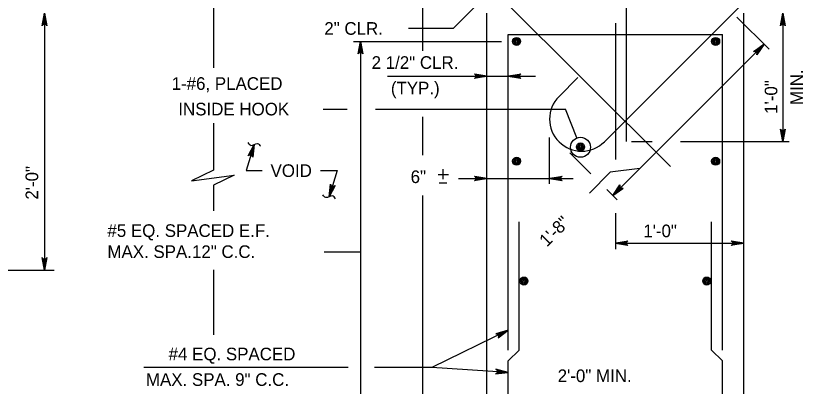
# Model space of a CAD drawing. Extents: x 638653 to 642302, y 298557 to 300414.
# Drawn here: x 640377.6 to 640565.4, y 299525.5 to 299613.5 of the extents above; entities that cross this region are included whole.
import ezdxf

# ---------------------------------------------------------------- set-up
doc = ezdxf.new("R2010")
doc.units = 0
doc.layers.add('1', color=7, linetype='Continuous')

msp = doc.modelspace()

# ---------------------------------------------------------------- linework, layer by layer
at = {"layer": '1'}
for p, q in [((640532.99, 299577.71), (640460.37, 299650.34)), ((640522.43, 299651.63), (640522.43, 299583.63)), ((640517.3, 299583.57), (640580.22, 299646.5)), ((640474.17, 299605.14), (640474.17, 299630.62)), ((640424.48, 299624.56), (640424.48, 299601.17)), ((640494.38, 299623.5), (640481.48, 299610.6)), ((640384.38, 299614.11), (640384.38, 299553.07)), ((640489.41, 299486.45), (640489.41, 299614.11)), ((640548.74, 299613.2), (640556.38, 299605.56)), ((640550.37, 299486.45), (640550.37, 299614.11)), ((640559.66, 299614.11), (640559.66, 299583.63)), ((640470.81, 299610.6), (640481.48, 299610.6)), ((640519.89, 299611.72), (640519.89, 299579.35)), ((640494.49, 299609.03), (640545.29, 299609.03)), ((640494.49, 299534.08), (640494.49, 299609.03)), ((640545.29, 299534.08), (640545.29, 299609.03)), ((640457.72, 299607.42), (640492.86, 299607.42)), ((640459.38, 299607.42), (640459.38, 299506.68)), ((640555.2, 299606.74), (640519.28, 299570.82)), ((640465.82, 299599.14), (640500.91, 299599.14)), ((640506.52, 299594.35), (640511.01, 299598.84)), ((640450.51, 299591.31), (640456.22, 299591.31)), ((640462.96, 299591.31), (640508.06, 299591.31)), ((640510.77, 299584.48), (640508.06, 299591.31)), ((640424.48, 299588.02), (640424.48, 299576.8)), ((640474.17, 299580.39), (640474.17, 299589.49)), ((640504.29, 299573.58), (640504.29, 299584.57)), ((640434.17, 299582.94), (640432.25, 299576.73)), ((640523.76, 299583.63), (640528.62, 299583.63)), ((640535.37, 299583.63), (640561.14, 299583.63)), ((640514.1, 299575.99), (640509.12, 299580.98)), ((640432.25, 299576.73), (640436.05, 299576.73)), ((640449.88, 299576.73), (640453.87, 299576.73)), ((640453.87, 299576.73), (640451.95, 299570.51)), ((640479.02, 299574.68), (640479.02, 299577.04)), ((640525.72, 299577.26), (640518.68, 299576.33)), ((640477.86, 299575.84), (640480.27, 299575.84)), ((640482.69, 299574.86), (640509.86, 299574.86)), ((640518.68, 299576.33), (640513.74, 299571.4)), ((640424.48, 299573.28), (640424.48, 299567.16)), ((640478.11, 299573.82), (640479.92, 299573.82)), ((640520.35, 299569.75), (640517.86, 299572.23)), ((640474.17, 299499.81), (640474.17, 299570.79)), ((640519.89, 299566.64), (640519.89, 299558.03)), ((640497.03, 299534.08), (640497.03, 299564.56)), ((640542.75, 299534.08), (640542.75, 299564.56)), ((640519.89, 299559.5), (640550.37, 299559.5)), ((640450.77, 299557.45), (640459.38, 299557.45)), ((640331.65, 299553.07), (640386.72, 299553.07)), ((640424.48, 299553.14), (640424.48, 299537.68)), ((640494.49, 299538.79), (640476.34, 299529.95)), ((640497.03, 299534.08), (640494.49, 299531.55)), ((640542.75, 299534.08), (640545.29, 299531.55)), ((640494.49, 299490.87), (640494.49, 299531.55)), ((640545.29, 299490.87), (640545.29, 299531.55)), ((640456.48, 299529.95), (640407.95, 299529.95)), ((640476.34, 299529.95), (640462.7, 299529.95)), ((640494.49, 299528.75), (640476.34, 299529.95))]:
    msp.add_line(p, q, dxfattribs=at)
for points in [[(640384.38, 299614.11), (640384.94, 299611.12), (640384.86, 299611.24), (640384.78, 299611.35), (640384.68, 299611.41), (640384.58, 299611.47), (640384.48, 299611.49), (640384.38, 299611.51), (640384.28, 299611.49), (640384.18, 299611.47), (640384.08, 299611.41), (640383.98, 299611.35), (640383.9, 299611.24), (640383.82, 299611.12), (640384.38, 299614.11), (640383.9, 299611.24), (640383.98, 299611.35), (640384.38, 299614.11), (640384.08, 299611.41), (640384.18, 299611.47), (640384.38, 299614.11), (640384.28, 299611.49), (640384.38, 299611.51), (640384.38, 299614.11), (640384.48, 299611.49), (640384.58, 299611.47), (640384.38, 299614.11), (640384.68, 299611.41), (640384.78, 299611.35), (640384.38, 299614.11), (640384.86, 299611.24)], [(640559.66, 299614.11), (640560.22, 299611.12), (640560.14, 299611.24), (640560.06, 299611.35), (640559.96, 299611.41), (640559.86, 299611.47), (640559.76, 299611.49), (640559.66, 299611.51), (640559.56, 299611.49), (640559.46, 299611.47), (640559.36, 299611.41), (640559.26, 299611.35), (640559.18, 299611.24), (640559.1, 299611.12), (640559.66, 299614.11), (640559.18, 299611.24), (640559.26, 299611.35), (640559.66, 299614.11), (640559.36, 299611.41), (640559.46, 299611.47), (640559.66, 299614.11), (640559.56, 299611.49), (640559.66, 299611.51), (640559.66, 299614.11), (640559.76, 299611.49), (640559.86, 299611.47), (640559.66, 299614.11), (640559.96, 299611.41), (640560.06, 299611.35), (640559.66, 299614.11), (640560.14, 299611.24)], [(640459.38, 299607.42), (640459.94, 299604.44), (640459.86, 299604.55), (640459.78, 299604.67), (640459.68, 299604.73), (640459.58, 299604.79), (640459.48, 299604.8), (640459.38, 299604.82), (640459.28, 299604.8), (640459.18, 299604.79), (640459.08, 299604.73), (640458.98, 299604.67), (640458.9, 299604.55), (640458.82, 299604.44), (640459.38, 299607.42), (640458.9, 299604.55), (640458.98, 299604.67), (640459.38, 299607.42), (640459.08, 299604.73), (640459.18, 299604.79), (640459.38, 299607.42), (640459.28, 299604.8), (640459.38, 299604.82), (640459.38, 299607.42), (640459.48, 299604.8), (640459.58, 299604.79), (640459.38, 299607.42), (640459.68, 299604.73), (640459.78, 299604.67), (640459.38, 299607.42), (640459.86, 299604.55)], [(640555.2, 299606.74), (640553.49, 299604.24), (640553.51, 299604.37), (640553.54, 299604.51), (640553.51, 299604.62), (640553.48, 299604.74), (640553.42, 299604.82), (640553.36, 299604.9), (640553.28, 299604.96), (640553.2, 299605.02), (640553.08, 299605.05), (640552.97, 299605.08), (640552.83, 299605.05), (640552.7, 299605.03), (640555.2, 299606.74), (640552.83, 299605.05), (640552.97, 299605.08), (640555.2, 299606.74), (640553.08, 299605.05), (640553.2, 299605.02), (640555.2, 299606.74), (640553.28, 299604.96), (640553.36, 299604.9), (640555.2, 299606.74), (640553.42, 299604.82), (640553.48, 299604.74), (640555.2, 299606.74), (640553.51, 299604.62), (640553.54, 299604.51), (640555.2, 299606.74), (640553.51, 299604.37)], [(640489.41, 299599.14), (640486.43, 299598.58), (640486.54, 299598.66), (640486.66, 299598.74), (640486.72, 299598.84), (640486.78, 299598.94), (640486.79, 299599.04), (640486.81, 299599.14), (640486.79, 299599.24), (640486.78, 299599.34), (640486.72, 299599.44), (640486.66, 299599.54), (640486.54, 299599.62), (640486.43, 299599.7), (640489.41, 299599.14), (640486.54, 299599.62), (640486.66, 299599.54), (640489.41, 299599.14), (640486.72, 299599.44), (640486.78, 299599.34), (640489.41, 299599.14), (640486.79, 299599.24), (640486.81, 299599.14), (640489.41, 299599.14), (640486.79, 299599.04), (640486.78, 299598.94), (640489.41, 299599.14), (640486.72, 299598.84), (640486.66, 299598.74), (640489.41, 299599.14), (640486.54, 299598.66)], [(640494.49, 299599.14), (640497.47, 299599.7), (640497.36, 299599.62), (640497.24, 299599.54), (640497.18, 299599.44), (640497.12, 299599.34), (640497.11, 299599.24), (640497.09, 299599.14), (640497.11, 299599.04), (640497.12, 299598.94), (640497.18, 299598.84), (640497.24, 299598.74), (640497.36, 299598.66), (640497.47, 299598.58), (640494.49, 299599.14), (640497.36, 299598.66), (640497.24, 299598.74), (640494.49, 299599.14), (640497.18, 299598.84), (640497.12, 299598.94), (640494.49, 299599.14), (640497.11, 299599.04), (640497.09, 299599.14), (640494.49, 299599.14), (640497.11, 299599.24), (640497.12, 299599.34), (640494.49, 299599.14), (640497.18, 299599.44), (640497.24, 299599.54), (640494.49, 299599.14), (640497.36, 299599.62)], [(640559.66, 299583.63), (640559.1, 299586.61), (640559.18, 299586.49), (640559.26, 299586.38), (640559.36, 299586.32), (640559.46, 299586.26), (640559.56, 299586.24), (640559.66, 299586.23), (640559.76, 299586.24), (640559.86, 299586.26), (640559.96, 299586.32), (640560.06, 299586.38), (640560.14, 299586.49), (640560.22, 299586.61), (640559.66, 299583.63), (640560.14, 299586.49), (640560.06, 299586.38), (640559.66, 299583.63), (640559.96, 299586.32), (640559.86, 299586.26), (640559.66, 299583.63), (640559.76, 299586.24), (640559.66, 299586.23), (640559.66, 299583.63), (640559.56, 299586.24), (640559.46, 299586.26), (640559.66, 299583.63), (640559.36, 299586.32), (640559.26, 299586.38), (640559.66, 299583.63), (640559.18, 299586.49)], [(640434.17, 299582.94), (640433.83, 299579.92), (640433.74, 299580.19), (640433.59, 299580.36), (640433.4, 299580.45), (640433.2, 299580.48), (640432.98, 299580.43), (640432.76, 299580.25), (640434.17, 299582.94), (640432.98, 299580.43), (640433.2, 299580.48), (640434.17, 299582.94), (640433.4, 299580.45), (640433.59, 299580.36), (640434.17, 299582.94), (640433.74, 299580.19)], [(640424.48, 299576.8), (640419.3, 299574.26), (640429.45, 299575.64), (640424.48, 299573.28)], [(640489.41, 299574.86), (640486.43, 299574.3), (640486.54, 299574.38), (640486.66, 299574.46), (640486.72, 299574.56), (640486.78, 299574.66), (640486.79, 299574.76), (640486.81, 299574.86), (640486.79, 299574.96), (640486.78, 299575.06), (640486.72, 299575.16), (640486.66, 299575.26), (640486.54, 299575.34), (640486.43, 299575.42), (640489.41, 299574.86), (640486.54, 299575.34), (640486.66, 299575.26), (640489.41, 299574.86), (640486.72, 299575.16), (640486.78, 299575.06), (640489.41, 299574.86), (640486.79, 299574.96), (640486.81, 299574.86), (640489.41, 299574.86), (640486.79, 299574.76), (640486.78, 299574.66), (640489.41, 299574.86), (640486.72, 299574.56), (640486.66, 299574.46), (640489.41, 299574.86), (640486.54, 299574.38)], [(640504.29, 299574.86), (640507.28, 299575.42), (640507.16, 299575.34), (640507.05, 299575.26), (640506.99, 299575.16), (640506.93, 299575.06), (640506.91, 299574.96), (640506.89, 299574.86), (640506.91, 299574.76), (640506.93, 299574.66), (640506.99, 299574.56), (640507.05, 299574.46), (640507.16, 299574.38), (640507.28, 299574.3), (640504.29, 299574.86), (640507.16, 299574.38), (640507.05, 299574.46), (640504.29, 299574.86), (640506.99, 299574.56), (640506.93, 299574.66), (640504.29, 299574.86), (640506.91, 299574.76), (640506.89, 299574.86), (640504.29, 299574.86), (640506.91, 299574.96), (640506.93, 299575.06), (640504.29, 299574.86), (640506.99, 299575.16), (640507.05, 299575.26), (640504.29, 299574.86), (640507.16, 299575.34)], [(640451.95, 299570.51), (640452.3, 299573.53), (640452.38, 299573.26), (640452.54, 299573.09), (640452.72, 299573), (640452.92, 299572.97), (640453.14, 299573.02), (640453.36, 299573.2), (640451.95, 299570.51), (640453.14, 299573.02), (640452.92, 299572.97), (640451.95, 299570.51), (640452.72, 299573), (640452.54, 299573.09), (640451.95, 299570.51), (640452.38, 299573.26)], [(640519.28, 299570.82), (640520.99, 299573.32), (640520.97, 299573.18), (640520.94, 299573.05), (640520.97, 299572.93), (640521, 299572.82), (640521.06, 299572.74), (640521.12, 299572.66), (640521.2, 299572.6), (640521.28, 299572.54), (640521.39, 299572.51), (640521.51, 299572.48), (640521.64, 299572.51), (640521.78, 299572.53), (640519.28, 299570.82), (640521.64, 299572.51), (640521.51, 299572.48), (640519.28, 299570.82), (640521.39, 299572.51), (640521.28, 299572.54), (640519.28, 299570.82), (640521.2, 299572.6), (640521.12, 299572.66), (640519.28, 299570.82), (640521.06, 299572.74), (640521, 299572.82), (640519.28, 299570.82), (640520.97, 299572.93), (640520.94, 299573.05), (640519.28, 299570.82), (640520.97, 299573.18)], [(640519.89, 299559.5), (640522.87, 299560.06), (640522.76, 299559.98), (640522.64, 299559.9), (640522.58, 299559.8), (640522.53, 299559.7), (640522.51, 299559.6), (640522.49, 299559.5), (640522.51, 299559.4), (640522.53, 299559.3), (640522.58, 299559.2), (640522.64, 299559.1), (640522.76, 299559.02), (640522.87, 299558.94), (640519.89, 299559.5), (640522.76, 299559.02), (640522.64, 299559.1), (640519.89, 299559.5), (640522.58, 299559.2), (640522.53, 299559.3), (640519.89, 299559.5), (640522.51, 299559.4), (640522.49, 299559.5), (640519.89, 299559.5), (640522.51, 299559.6), (640522.53, 299559.7), (640519.89, 299559.5), (640522.58, 299559.8), (640522.64, 299559.9), (640519.89, 299559.5), (640522.76, 299559.98)], [(640550.37, 299559.5), (640547.39, 299558.94), (640547.5, 299559.02), (640547.62, 299559.1), (640547.68, 299559.2), (640547.74, 299559.3), (640547.75, 299559.4), (640547.77, 299559.5), (640547.75, 299559.6), (640547.74, 299559.7), (640547.68, 299559.8), (640547.62, 299559.9), (640547.5, 299559.98), (640547.39, 299560.06), (640550.37, 299559.5), (640547.5, 299559.98), (640547.62, 299559.9), (640550.37, 299559.5), (640547.68, 299559.8), (640547.74, 299559.7), (640550.37, 299559.5), (640547.75, 299559.6), (640547.77, 299559.5), (640550.37, 299559.5), (640547.75, 299559.4), (640547.74, 299559.3), (640550.37, 299559.5), (640547.68, 299559.2), (640547.62, 299559.1), (640550.37, 299559.5), (640547.5, 299559.02)], [(640384.38, 299553.07), (640383.82, 299556.05), (640383.9, 299555.94), (640383.98, 299555.82), (640384.08, 299555.76), (640384.18, 299555.71), (640384.28, 299555.69), (640384.38, 299555.67), (640384.48, 299555.69), (640384.58, 299555.71), (640384.68, 299555.76), (640384.78, 299555.82), (640384.86, 299555.94), (640384.94, 299556.05), (640384.38, 299553.07), (640384.86, 299555.94), (640384.78, 299555.82), (640384.38, 299553.07), (640384.68, 299555.76), (640384.58, 299555.71), (640384.38, 299553.07), (640384.48, 299555.69), (640384.38, 299555.67), (640384.38, 299553.07), (640384.28, 299555.69), (640384.18, 299555.71), (640384.38, 299553.07), (640384.08, 299555.76), (640383.98, 299555.82), (640384.38, 299553.07), (640383.9, 299555.94)], [(640494.49, 299538.79), (640491.56, 299537.99), (640491.7, 299537.97), (640491.84, 299537.95), (640491.94, 299537.88), (640492.03, 299537.82), (640492.09, 299537.74), (640492.15, 299537.65), (640492.18, 299537.56), (640492.21, 299537.46), (640492.2, 299537.34), (640492.19, 299537.23), (640492.12, 299537.11), (640492.05, 299536.98), (640494.49, 299538.79), (640492.12, 299537.11), (640492.19, 299537.23), (640494.49, 299538.79), (640492.2, 299537.34), (640492.21, 299537.46), (640494.49, 299538.79), (640492.18, 299537.56), (640492.15, 299537.65), (640494.49, 299538.79), (640492.09, 299537.74), (640492.03, 299537.82), (640494.49, 299538.79), (640491.94, 299537.88), (640491.84, 299537.95), (640494.49, 299538.79), (640491.7, 299537.97)], [(640494.49, 299528.75), (640491.56, 299529.52), (640491.66, 299529.44), (640491.77, 299529.35), (640491.83, 299529.24), (640491.88, 299529.14), (640491.89, 299529.04), (640491.9, 299528.94), (640491.87, 299528.84), (640491.85, 299528.74), (640491.78, 299528.64), (640491.71, 299528.55), (640491.59, 299528.48), (640491.47, 299528.41), (640494.49, 299528.75), (640491.59, 299528.48), (640491.71, 299528.55), (640494.49, 299528.75), (640491.78, 299528.64), (640491.85, 299528.74), (640494.49, 299528.75), (640491.87, 299528.84), (640491.9, 299528.94), (640494.49, 299528.75), (640491.89, 299529.04), (640491.88, 299529.14), (640494.49, 299528.75), (640491.83, 299529.24), (640491.77, 299529.35), (640494.49, 299528.75), (640491.66, 299529.44)]]:
    msp.add_lwpolyline(points, dxfattribs=at)
for centre, radius in [((640496.46, 299607.42), 0.952), ((640496.46, 299607.42), 0.714), ((640496.46, 299607.42), 0.476), ((640496.46, 299607.42), 0.238), ((640543.7, 299607.42), 0.952), ((640543.7, 299607.42), 0.714), ((640543.7, 299607.42), 0.476), ((640543.7, 299607.42), 0.238), ((640511.62, 299582.26), 2.38), ((640511.62, 299582.35), 0.952), ((640511.62, 299582.35), 0.714), ((640511.62, 299582.35), 0.476), ((640511.62, 299582.35), 0.238), ((640496.46, 299578.96), 0.952), ((640496.46, 299578.96), 0.714), ((640496.46, 299578.96), 0.476), ((640496.46, 299578.96), 0.238), ((640543.7, 299578.96), 0.952), ((640543.7, 299578.96), 0.714), ((640543.7, 299578.96), 0.476), ((640543.7, 299578.96), 0.238), ((640498.19, 299550.5), 0.952), ((640498.19, 299550.5), 0.714), ((640498.19, 299550.5), 0.476), ((640498.19, 299550.5), 0.238), ((640541.58, 299550.5), 0.952), ((640541.58, 299550.5), 0.714), ((640541.58, 299550.5), 0.476), ((640541.58, 299550.5), 0.238)]:
    msp.add_circle(centre, radius, dxfattribs=at)
msp.add_arc((640511.91, 299588.96), 7.62, 135, 315, dxfattribs=at)
for points in [[(640432.69, 299583.43), (640433.38, 299582.73), (640434.97, 299583.15), (640435.66, 299582.5)], [(640453.43, 299570.02), (640452.74, 299570.72), (640451.15, 299570.31), (640450.46, 299570.95)]]:
    msp.add_spline(points, degree=3, dxfattribs=at)

# ---------------------------------------------------------------- texts
for s, p in [('2" CLR.', (640450.81, 299608.99)), ('2 1/2" CLR.', (640462.04, 299600.9)), ('1-#6, PLACED', (640414.57, 299595.91)), ('(TYP.)', (640466.61, 299594.83)), ('INSIDE HOOK', (640416.16, 299589.84)), ('VOID', (640438.05, 299575.22)), ('6"', (640471.3, 299573.77)), ('#5 EQ. SPACED E.F.', (640399.33, 299560.97)), ('1\'-0"', (640526.52, 299560.9)), ('MAX. SPA.12" C.C.', (640399.33, 299555.97)), ('#4 EQ. SPACED', (640413.85, 299531.66)), ('MAX. SPA. 9" C.C.', (640408.47, 299525.59)), ('2\'-0" MIN.', (640506.2, 299526.49))]:
    msp.add_text(s, height=3, dxfattribs=at).set_placement(p)
for s, rotation, p in [('MIN.', 90, (640564.42, 299592.31)), ('1\'-0"', 90, (640558.34, 299590.21)), ('2\'-0"', 90, (640382.9, 299569.83)), ('1\'-8"', 45, (640503.64, 299558.45))]:
    msp.add_text(s, height=3, rotation=rotation, dxfattribs=at).set_placement(p)

doc.saveas('drawing.dxf')
